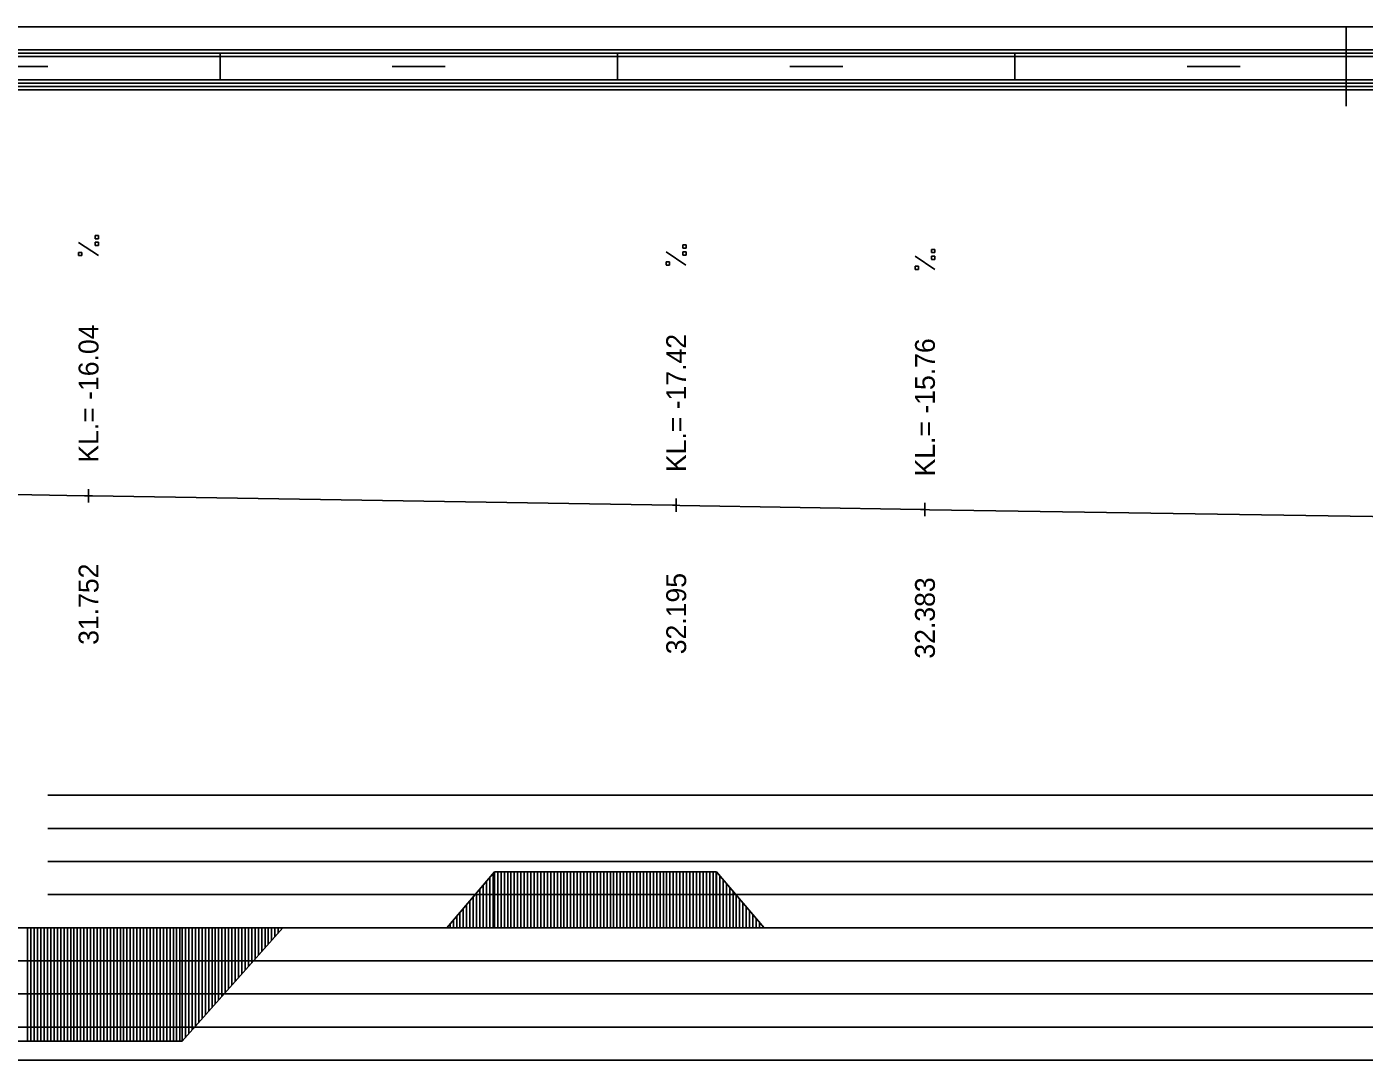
# Model space of a CAD drawing. Extents: x 2 to 10148, y 0 to 380.
# Drawn here: x 3470.4 to 3571.4, y 302 to 380 of the extents above; entities that cross this region are included whole.
import ezdxf

# ---------------------------------------------------------------- set-up
doc = ezdxf.new("R2010")
doc.units = 0
for name, color, linetype in [('NIVELETA_CARA', 7, 'Continuous'), ('NIVELETA_TEXT', 7, 'Continuous'), ('RAM', 7, 'Continuous'), ('ZRYCHL_CARA_C', 7, 'Continuous'), ('ZRYCHL_RASTR', 7, 'Continuous')]:
    doc.layers.add(name, color=color, linetype=linetype)

msp = doc.modelspace()

# ---------------------------------------------------------------- linework, layer by layer
at = {"layer": 'NIVELETA_CARA'}
for p, q in [((3443.04, 345.16), (3474.77, 344.6)), ((3474.77, 344.6), (3475.07, 344.6)), ((3475.07, 344.1), (3475.07, 345.1)), ((3475.07, 344.6), (3475.36, 344.59)), ((3475.36, 344.59), (3519.15, 343.89)), ((3519.43, 343.39), (3519.43, 344.39)), ((3519.15, 343.89), (3519.43, 343.89)), ((3519.43, 343.89), (3519.7, 343.88)), ((3519.7, 343.88), (3537.88, 343.57)), ((3537.88, 343.57), (3538.21, 343.56)), ((3538.21, 343.06), (3538.21, 344.06)), ((3538.21, 343.56), (3538.55, 343.55)), ((3538.55, 343.55), (3592.84, 342.7))]:
    msp.add_line(p, q, dxfattribs=at)
at = {"layer": 'NIVELETA_TEXT'}
for p, q in [((3475.81, 362.73), (3474.32, 363.72)), ((3475.82, 364.24), (3475.57, 364.24)), ((3475.57, 364.24), (3475.57, 364)), ((3475.57, 364), (3475.57, 363.99)), ((3475.57, 363.99), (3475.82, 363.99)), ((3475.82, 363.73), (3475.57, 363.73)), ((3475.57, 363.73), (3475.57, 363.49)), ((3475.57, 363.49), (3475.57, 363.48)), ((3475.82, 363.99), (3475.82, 364.24)), ((3475.82, 363.48), (3475.82, 363.73)), ((3520.18, 363.53), (3519.93, 363.53)), ((3519.93, 363.53), (3519.93, 363.29)), ((3520.18, 363.28), (3520.18, 363.53)), ((3474.57, 362.97), (3474.32, 362.97)), ((3474.32, 362.97), (3474.32, 362.73)), ((3474.32, 362.73), (3474.57, 362.73)), ((3474.32, 362.73), (3474.32, 362.73)), ((3474.57, 362.73), (3474.57, 362.97)), ((3475.57, 363.48), (3475.82, 363.48)), ((3520.17, 362.01), (3518.68, 363.01)), ((3519.93, 363.29), (3519.93, 363.28)), ((3519.93, 363.28), (3520.18, 363.28)), ((3520.18, 363.02), (3519.93, 363.02)), ((3519.93, 363.02), (3519.93, 362.78)), ((3519.93, 362.78), (3519.93, 362.77)), ((3519.93, 362.77), (3520.18, 362.77)), ((3520.18, 362.77), (3520.18, 363.02)), ((3538.96, 361.69), (3537.47, 362.68)), ((3538.96, 363.2), (3538.71, 363.2)), ((3538.71, 363.2), (3538.71, 362.96)), ((3538.71, 362.96), (3538.96, 362.96)), ((3538.71, 362.96), (3538.72, 362.96)), ((3538.96, 362.69), (3538.71, 362.69)), ((3538.71, 362.69), (3538.71, 362.45)), ((3538.96, 362.96), (3538.96, 363.2)), ((3538.96, 362.44), (3538.96, 362.69)), ((3518.93, 362.26), (3518.68, 362.26)), ((3518.68, 362.26), (3518.68, 362.02)), ((3518.68, 362.02), (3518.69, 362.01)), ((3518.68, 362.01), (3518.93, 362.01)), ((3518.93, 362.01), (3518.93, 362.26)), ((3537.71, 361.93), (3537.47, 361.93)), ((3537.47, 361.93), (3537.47, 361.69)), ((3537.47, 361.69), (3537.71, 361.69)), ((3537.47, 361.69), (3537.47, 361.69)), ((3537.71, 361.69), (3537.71, 361.93)), ((3538.71, 362.45), (3538.72, 362.44)), ((3538.71, 362.44), (3538.96, 362.44))]:
    msp.add_line(p, q, dxfattribs=at)
at = {"layer": 'RAM'}
for p, q in [((4045.76, 380), (3155.54, 380)), ((3570, 374), (3570, 380)), ((4045.76, 378.25), (3155.54, 378.25)), ((4045.76, 378), (3155.54, 378)), ((4045.76, 377.75), (3155.54, 377.75)), ((3485, 376), (3485, 378)), ((3515, 376), (3515, 378)), ((3545, 376), (3545, 378)), ((3468, 377), (3472, 377)), ((3498, 377), (3502, 377)), ((3528, 377), (3532, 377)), ((3558, 377), (3562, 377)), ((4045.76, 376), (3155.54, 376)), ((4045.76, 375.75), (3155.54, 375.75)), ((4045.76, 375.5), (3155.54, 375.5)), ((4045.76, 375.25), (3155.54, 375.25))]:
    msp.add_line(p, q, dxfattribs=at)
at = {"layer": 'ZRYCHL_CARA_C'}
for p, q in [((3502.11, 312), (3505.71, 316.22)), ((3505.61, 312), (3505.61, 316.1)), ((3505.71, 312), (3505.71, 316.22)), ((3505.71, 316.22), (3522.47, 316.22)), ((3505.96, 312), (3505.96, 316.22)), ((3506.21, 312), (3506.21, 316.22)), ((3506.46, 312), (3506.46, 316.22)), ((3506.71, 312), (3506.71, 316.22)), ((3506.96, 312), (3506.96, 316.22)), ((3507.21, 312), (3507.21, 316.22)), ((3507.46, 312), (3507.46, 316.22)), ((3507.71, 312), (3507.71, 316.22)), ((3507.96, 312), (3507.96, 316.22)), ((3508.21, 312), (3508.21, 316.22)), ((3508.46, 312), (3508.46, 316.22)), ((3508.71, 312), (3508.71, 316.22)), ((3508.96, 312), (3508.96, 316.22)), ((3509.21, 312), (3509.21, 316.22)), ((3509.46, 312), (3509.46, 316.22)), ((3509.71, 312), (3509.71, 316.22)), ((3509.96, 312), (3509.96, 316.22)), ((3510.21, 312), (3510.21, 316.22)), ((3510.46, 312), (3510.46, 316.22)), ((3510.71, 312), (3510.71, 316.22)), ((3510.96, 312), (3510.96, 316.22)), ((3511.21, 312), (3511.21, 316.22)), ((3511.46, 312), (3511.46, 316.22)), ((3511.71, 312), (3511.71, 316.22)), ((3511.96, 312), (3511.96, 316.22)), ((3512.21, 312), (3512.21, 316.22)), ((3512.46, 312), (3512.46, 316.22)), ((3512.71, 312), (3512.71, 316.22)), ((3512.96, 312), (3512.96, 316.22)), ((3513.21, 312), (3513.21, 316.22)), ((3513.46, 312), (3513.46, 316.22)), ((3513.71, 312), (3513.71, 316.22)), ((3513.96, 312), (3513.96, 316.22)), ((3514.21, 312), (3514.21, 316.22)), ((3514.46, 312), (3514.46, 316.22)), ((3514.71, 312), (3514.71, 316.22)), ((3514.96, 312), (3514.96, 316.22)), ((3515.21, 312), (3515.21, 316.22)), ((3515.46, 312), (3515.46, 316.22)), ((3515.71, 312), (3515.71, 316.22)), ((3515.96, 312), (3515.96, 316.22)), ((3516.21, 312), (3516.21, 316.22)), ((3516.46, 312), (3516.46, 316.22)), ((3516.71, 312), (3516.71, 316.22)), ((3516.96, 312), (3516.96, 316.22)), ((3517.21, 312), (3517.21, 316.22)), ((3517.46, 312), (3517.46, 316.22)), ((3517.71, 312), (3517.71, 316.22)), ((3517.96, 312), (3517.96, 316.22)), ((3518.21, 312), (3518.21, 316.22)), ((3518.46, 312), (3518.46, 316.22)), ((3518.71, 312), (3518.71, 316.22)), ((3518.96, 312), (3518.96, 316.22)), ((3519.21, 312), (3519.21, 316.22)), ((3519.46, 312), (3519.46, 316.22)), ((3519.71, 312), (3519.71, 316.22)), ((3519.96, 312), (3519.96, 316.22)), ((3520.21, 312), (3520.21, 316.22)), ((3520.46, 312), (3520.46, 316.22)), ((3520.71, 312), (3520.71, 316.22)), ((3520.96, 312), (3520.96, 316.22)), ((3521.21, 312), (3521.21, 316.22)), ((3521.46, 312), (3521.46, 316.22)), ((3521.71, 312), (3521.71, 316.22)), ((3521.96, 312), (3521.96, 316.22)), ((3522.21, 312), (3522.21, 316.22)), ((3522.46, 312), (3522.46, 316.22)), ((3522.47, 312), (3522.47, 316.22)), ((3522.47, 316.22), (3526.07, 312)), ((3504.86, 312), (3504.86, 315.22)), ((3505.11, 312), (3505.11, 315.51)), ((3505.36, 312), (3505.36, 315.81)), ((3522.72, 312), (3522.72, 315.92)), ((3522.97, 312), (3522.97, 315.63)), ((3523.22, 312), (3523.22, 315.34)), ((3523.47, 312), (3523.47, 315.04)), ((3503.86, 312), (3503.86, 314.05)), ((3504.11, 312), (3504.11, 314.34)), ((3504.36, 312), (3504.36, 314.64)), ((3504.61, 312), (3504.61, 314.93)), ((3523.72, 312), (3523.72, 314.75)), ((3523.97, 312), (3523.97, 314.46)), ((3524.22, 312), (3524.22, 314.17)), ((3503.11, 312), (3503.11, 313.17)), ((3503.36, 312), (3503.36, 313.46)), ((3503.61, 312), (3503.61, 313.76)), ((3524.47, 312), (3524.47, 313.87)), ((3524.72, 312), (3524.72, 313.58)), ((3524.97, 312), (3524.97, 313.29)), ((3155.54, 312), (4045.76, 312)), ((3470.47, 312), (3470.47, 303.45)), ((3470.72, 312), (3470.72, 303.45)), ((3470.97, 312), (3470.97, 303.45)), ((3471.22, 312), (3471.22, 303.45)), ((3471.47, 312), (3471.47, 303.45)), ((3471.72, 312), (3471.72, 303.45)), ((3471.97, 312), (3471.97, 303.45)), ((3472.22, 312), (3472.22, 303.45)), ((3472.47, 312), (3472.47, 303.45)), ((3472.72, 312), (3472.72, 303.45)), ((3472.97, 312), (3472.97, 303.45)), ((3473.22, 312), (3473.22, 303.45)), ((3473.47, 312), (3473.47, 303.45)), ((3473.72, 312), (3473.72, 303.45)), ((3473.97, 312), (3473.97, 303.45)), ((3474.22, 312), (3474.22, 303.45)), ((3474.47, 312), (3474.47, 303.45)), ((3474.72, 312), (3474.72, 303.45)), ((3474.97, 312), (3474.97, 303.45)), ((3475.22, 312), (3475.22, 303.45)), ((3475.47, 312), (3475.47, 303.45)), ((3475.72, 312), (3475.72, 303.45)), ((3475.97, 312), (3475.97, 303.45)), ((3476.22, 312), (3476.22, 303.45)), ((3476.47, 312), (3476.47, 303.45)), ((3476.72, 312), (3476.72, 303.45)), ((3476.97, 312), (3476.97, 303.45)), ((3477.22, 312), (3477.22, 303.45)), ((3477.47, 312), (3477.47, 303.45)), ((3477.72, 312), (3477.72, 303.45)), ((3477.97, 312), (3477.97, 303.45)), ((3478.22, 312), (3478.22, 303.45)), ((3478.47, 312), (3478.47, 303.45)), ((3478.72, 312), (3478.72, 303.45)), ((3478.97, 312), (3478.97, 303.45)), ((3479.22, 312), (3479.22, 303.45)), ((3479.47, 312), (3479.47, 303.45)), ((3479.72, 312), (3479.72, 303.45)), ((3479.97, 312), (3479.97, 303.45)), ((3480.22, 312), (3480.22, 303.45)), ((3480.47, 312), (3480.47, 303.45)), ((3480.72, 312), (3480.72, 303.45)), ((3480.97, 312), (3480.97, 303.45)), ((3481.22, 312), (3481.22, 303.45)), ((3481.47, 312), (3481.47, 303.45)), ((3481.72, 312), (3481.72, 303.45)), ((3481.97, 312), (3481.97, 303.45)), ((3482.14, 312), (3482.14, 303.45)), ((3482.14, 303.45), (3489.74, 312)), ((3482.39, 312), (3482.39, 303.74)), ((3482.64, 312), (3482.64, 304.02)), ((3482.89, 312), (3482.89, 304.3)), ((3483.14, 312), (3483.14, 304.58)), ((3483.39, 312), (3483.39, 304.86)), ((3483.64, 312), (3483.64, 305.14)), ((3483.89, 312), (3483.89, 305.42)), ((3484.14, 312), (3484.14, 305.7)), ((3484.39, 312), (3484.39, 305.98)), ((3484.64, 312), (3484.64, 306.27)), ((3484.89, 312), (3484.89, 306.55)), ((3485.14, 312), (3485.14, 306.83)), ((3485.39, 312), (3485.39, 307.11)), ((3485.64, 312), (3485.64, 307.39)), ((3485.89, 312), (3485.89, 307.67)), ((3486.14, 312), (3486.14, 307.95)), ((3486.39, 312), (3486.39, 308.23)), ((3486.64, 312), (3486.64, 308.51)), ((3486.89, 312), (3486.89, 308.8)), ((3487.14, 312), (3487.14, 309.08)), ((3487.39, 312), (3487.39, 309.36)), ((3487.64, 312), (3487.64, 309.64)), ((3487.89, 312), (3487.89, 309.92)), ((3488.14, 312), (3488.14, 310.2)), ((3488.39, 312), (3488.39, 310.48)), ((3488.64, 312), (3488.64, 310.76)), ((3488.89, 312), (3488.89, 311.04)), ((3489.14, 312), (3489.14, 311.33)), ((3489.39, 312), (3489.39, 311.61)), ((3489.64, 312), (3489.64, 311.89)), ((3502.36, 312), (3502.36, 312.29)), ((3502.61, 312), (3502.61, 312.59)), ((3502.86, 312), (3502.86, 312.88)), ((3525.22, 312), (3525.22, 313)), ((3525.47, 312), (3525.47, 312.7)), ((3525.72, 312), (3525.72, 312.41)), ((3525.97, 312), (3525.97, 312.12)), ((3456.72, 303.45), (3482.14, 303.45))]:
    msp.add_line(p, q, dxfattribs=at)
at = {"layer": 'ZRYCHL_RASTR'}
for p, q in [((3472, 322), (3668, 322)), ((3472, 319.5), (3668, 319.5)), ((3472, 317), (3668, 317)), ((3472, 314.5), (3668, 314.5)), ((3458, 309.5), (3668, 309.5)), ((3458, 307), (3668, 307)), ((3458, 304.5), (3668, 304.5)), ((3458, 302), (3668, 302))]:
    msp.add_line(p, q, dxfattribs=at)

# ---------------------------------------------------------------- texts
at = {"layer": 'NIVELETA_TEXT'}
for s, p in [('KL.= -16.04', (3475.82, 347.1)), ('KL.= -17.42', (3520.18, 346.39)), ('KL.= -15.76', (3538.96, 346.06)), ('31.752', (3475.82, 333.35)), ('32.195', (3520.18, 332.64)), ('32.383', (3538.96, 332.31))]:
    msp.add_text(s, height=1.5, rotation=90, dxfattribs=at).set_placement(p)

doc.saveas('drawing.dxf')
